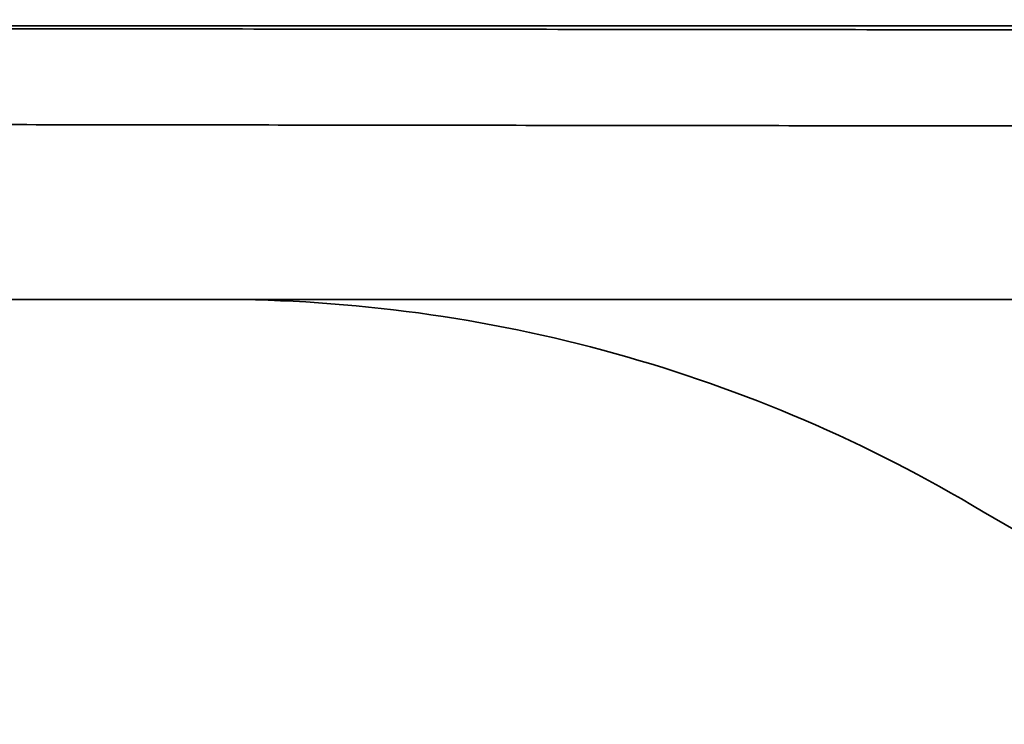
# Model space of a CAD drawing. Header units: millimetres. Extents: x -53858 to 733, y -20463 to 1307.
# Tile 502 of 656: x -51756.479 to -51756.017, y -15909.132 to -15908.801. Entities that reach past the tile are written whole.
import ezdxf

# ---------------------------------------------------------------- set-up
doc = ezdxf.new("R2010")
doc.units = ezdxf.units.MM
doc.layers.add('_HVAC_urzadzenia', color=251, linetype='Continuous', lineweight=35)

# ---------------------------------------------------------------- blocks, each defined once
blk = doc.blocks.new('A$C41852E73')
at = {"linetype": 'Continuous'}
blk.add_line((50.57888, 5.89214), (37.79629, 5.89214), dxfattribs=at)
at = {"linetype": 'Continuous', "extrusion": (0, 0, -1)}
blk.add_arc((-39.00443, 5.19327), 0.69887, 90, 121.00272, dxfattribs=at)
at = {"linetype": 'Continuous'}
blk.add_arc((39.72438, 6.39133), 0.69887, 238.99728, 270, dxfattribs=at)
for points, knots in [([(36.27785, 6.02353), (36.39379, 6.02313), (36.53761, 6.0228), (37.1347, 6.02173), (37.7147, 6.02114), (39.11566, 6.02057), (39.8919, 6.02056), (40.75656, 6.02163)], [0, 0, 0, 0, 0.171761, 0.171761, 0.600269, 0.600269, 1, 1, 1, 1]), ([(36.28527, 6.0232), (36.29637, 6.02317), (36.32928, 6.02309), (36.38709, 6.02296), (36.46091, 6.0228), (36.53983, 6.02263), (36.62383, 6.02247), (36.71284, 6.0223), (36.80681, 6.02213), (36.9057, 6.02196), (37.00944, 6.02179), (37.11797, 6.02161), (37.23123, 6.02144), (37.34915, 6.02126), (37.47166, 6.02108), (37.59869, 6.0209), (37.73017, 6.02072), (37.86601, 6.02054), (38.00615, 6.02036), (38.15049, 6.02018), (38.29895, 6.01999), (38.45145, 6.01981), (38.60789, 6.01963), (38.76818, 6.01944), (38.93224, 6.01926), (39.09995, 6.01908), (39.27123, 6.01889), (39.44597, 6.01871), (39.62407, 6.01853), (39.80543, 6.01835), (39.98993, 6.01816), (40.17748, 6.01798), (40.36796, 6.0178), (40.55786, 6.01763), (40.69262, 6.0175), (40.76256, 6.01744), (40.77019, 6.01743)], [0, 0, 0, 0, 0.016148, 0.046838, 0.077527, 0.108215, 0.138902, 0.169589, 0.200274, 0.23096, 0.261645, 0.29233, 0.323014, 0.353699, 0.384383, 0.415067, 0.445751, 0.476435, 0.507119, 0.537803, 0.568486, 0.59917, 0.629854, 0.660537, 0.691221, 0.721904, 0.752588, 0.783271, 0.813955, 0.844638, 0.875321, 0.906005, 0.936688, 0.967371, 0.99644, 1, 1, 1, 1]), ([(36.9408, 5.97884), (36.94364, 5.97881), (36.95268, 5.97872), (36.97108, 5.97857), (36.99839, 5.9784), (37.03098, 5.97822), (37.06888, 5.97804), (37.11209, 5.97786), (37.16058, 5.97768), (37.21435, 5.9775), (37.27334, 5.97732), (37.33754, 5.97713), (37.40689, 5.97694), (37.48136, 5.97675), (37.56089, 5.97657), (37.64544, 5.97637), (37.73494, 5.97618), (37.82935, 5.97599), (37.92859, 5.9758), (38.03261, 5.97561), (38.14134, 5.97541), (38.2547, 5.97522), (38.37262, 5.97503), (38.49502, 5.97483), (38.62182, 5.97464), (38.75295, 5.97445), (38.88831, 5.97425), (39.02781, 5.97406), (39.17136, 5.97387), (39.31887, 5.97368), (39.46525, 5.97349), (39.56341, 5.97338), (39.61045, 5.97332)], [0, 0, 0, 0, 0.017863, 0.052346, 0.086558, 0.120637, 0.154658, 0.18865, 0.222625, 0.256589, 0.290548, 0.324501, 0.358452, 0.392401, 0.426348, 0.460293, 0.494238, 0.528182, 0.562125, 0.596068, 0.630011, 0.663953, 0.697895, 0.731837, 0.765779, 0.79972, 0.833661, 0.867603, 0.901544, 0.935485, 0.969426, 1, 1, 1, 1])]:
    blk.add_open_spline(points, degree=3, knots=knots, dxfattribs=at)

msp = doc.modelspace()

# ---------------------------------------------------------------- block references
at = {"layer": '_HVAC_urzadzenia'}
msp.add_blockref('A$C41852E73', (-51795.39088, -15914.82437), dxfattribs=at)

doc.saveas('drawing.dxf')
